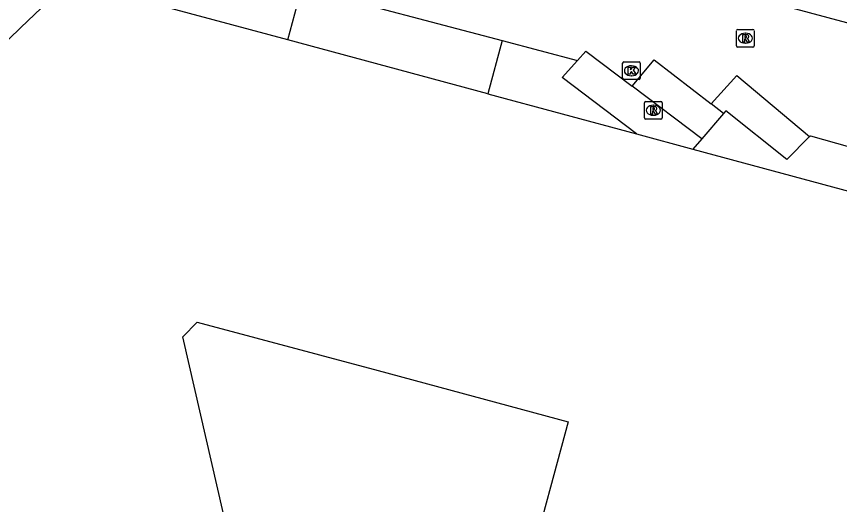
# Model space of a CAD drawing. Extents: x 160676 to 161153, y 383244 to 383713.
# Drawn here: x 160733.93 to 160780.46, y 383532.99 to 383560.56 of the extents above; entities that cross this region are included whole.
import ezdxf

# ---------------------------------------------------------------- set-up
doc = ezdxf.new("R2010")
doc.units = 0
for name, color, linetype in [('IMGEO_Kolk', 7, 'Continuous'), ('IMGEO_Pand', 7, 'Continuous'), ('IMGEO_Parkeervlak_open', 7, 'Continuous'), ('IMGEO_Rijbaan_lokaal_open', 7, 'Continuous'), ('IMGEO_Rioolput', 7, 'Continuous'), ('IMGEO_Voetpad_gesloten', 7, 'Continuous'), ('IMGEO_Voetpad_open', 7, 'Continuous')]:
    doc.layers.add(name, color=color, linetype=linetype)

msp = doc.modelspace()

# ---------------------------------------------------------------- linework, layer by layer
at = {"layer": 'IMGEO_Kolk'}
for p, q in [((160768.269, 383557.99), (160769.121, 383557.99)), ((160768.194, 383557.064), (160768.194, 383557.916)), ((160768.682, 383557.77), (160768.707, 383557.77)), ((160769.195, 383557.916), (160769.195, 383557.064)), ((160768.705, 383557.21), (160768.68, 383557.21)), ((160769.121, 383556.99), (160768.269, 383556.99))]:
    msp.add_line(p, q, dxfattribs=at)
for points in [[(160768.269, 383557.99), (160769.121, 383557.99)], [(160768.194, 383557.064), (160768.194, 383557.916)], [(160768.515, 383557.69), (160768.638, 383557.69), (160768.638, 383557.539), (160768.768, 383557.69), (160768.932, 383557.69), (160768.786, 383557.539), (160768.939, 383557.29), (160768.787, 383557.29), (160768.702, 383557.454), (160768.638, 383557.387), (160768.638, 383557.29), (160768.515, 383557.29), (160768.515, 383557.69)], [(160769.195, 383557.916), (160769.195, 383557.064)], [(160769.121, 383556.99), (160768.269, 383556.99)]]:
    msp.add_lwpolyline(points, dxfattribs=at)
for centre, start, end in [((160768.271, 383557.914), 91.552, 178.448), ((160768.271, 383557.914), 91.552, 178.448), ((160769.119, 383557.914), 1.552, 88.448), ((160769.119, 383557.914), 1.552, 88.448), ((160768.271, 383557.066), 181.552, 268.448), ((160768.271, 383557.066), 181.552, 268.448), ((160769.119, 383557.066), 271.552, 358.448), ((160769.119, 383557.066), 271.552, 358.448)]:
    msp.add_arc(centre, 0.0765, start, end, dxfattribs=at)
for centre, major_axis, ratio, start_param, end_param in [((160768.681, 383557.49), (-0.387, 0.002), 0.722429, 4.712389, 7.853982), ((160768.706, 383557.49), (-0.39, 0.002), 0.717154, 1.570796, 4.712389)]:
    msp.add_ellipse(centre, major_axis=major_axis, ratio=ratio, start_param=start_param, end_param=end_param, dxfattribs=at)
at = {"layer": 'IMGEO_Pand'}
for points in [[(160736.867, 383562.513), (160734.183, 383559.937), (160733.494, 383559.276), (160728.647, 383558.534), (160727.771, 383553.734), (160724.44, 383550.502), (160724.51, 383550.431), (160725.086, 383547.856), (160724.989, 383547.833), (160725.173, 383547.028)], [(160749.27, 383559.236), (160739.499, 383561.869), (160739.458, 383561.769), (160736.936, 383562.441), (160736.867, 383562.513)], [(160760.578, 383556.188), (160749.27, 383559.236)], [(160760.578, 383556.188), (160768.978, 383553.925)], [(160768.978, 383553.925), (160772.161, 383553.067)], [(160772.161, 383553.067), (160824.365, 383538.998)], [(160762.882, 383529.378), (160756.534, 383523.204), (160748.196, 383521.306), (160743.335, 383542.457), (160744.154, 383543.281), (160754.382, 383540.56), (160765.12, 383537.659), (160762.882, 383529.378)]]:
    msp.add_lwpolyline(points, dxfattribs=at)
at = {"layer": 'IMGEO_Parkeervlak_open'}
for points in [[(160768.978, 383553.925), (160764.787, 383557.113), (160765.643, 383558.073)], [(160772.669, 383553.654), (160768.731, 383556.624)], [(160773.903, 383555.08), (160773.2, 383555.625)]]:
    msp.add_lwpolyline(points, dxfattribs=at)
at = {"layer": 'IMGEO_Rijbaan_lokaal_open'}
for points in [[(160850.083, 383542.287), (160822.326, 383549.002), (160821.426, 383549.252), (160806.97, 383553.205), (160770.322, 383563.034), (160748.417, 383568.908), (160742.099, 383570.623), (160736.61, 383572.879)], [(160750.056, 383562.202), (160761.377, 383559.203)], [(160761.377, 383559.203), (160765.643, 383558.073)], [(160765.643, 383558.073), (160766.112, 383558.599), (160768.731, 383556.624)], [(160768.731, 383556.624), (160769.987, 383558.116), (160773.2, 383555.625)], [(160773.2, 383555.625), (160774.65, 383557.216), (160778.768, 383553.77)], [(160778.768, 383553.77), (160778.807, 383553.809), (160783.095, 383552.611), (160783.322, 383552.547)]]:
    msp.add_lwpolyline(points, dxfattribs=at)
at = {"layer": 'IMGEO_Rioolput'}
for p, q in [((160774.71, 383559.83), (160775.562, 383559.83)), ((160774.635, 383558.904), (160774.635, 383559.756)), ((160775.123, 383559.61), (160775.148, 383559.61)), ((160775.636, 383559.756), (160775.636, 383558.904)), ((160775.146, 383559.05), (160775.121, 383559.05)), ((160775.562, 383558.83), (160774.71, 383558.83)), ((160769.433, 383554.835), (160769.433, 383555.687)), ((160769.508, 383555.761), (160770.36, 383555.761)), ((160770.434, 383555.687), (160770.434, 383554.835)), ((160769.921, 383555.541), (160769.946, 383555.541)), ((160770.36, 383554.761), (160769.508, 383554.761)), ((160769.944, 383554.981), (160769.919, 383554.981))]:
    msp.add_line(p, q, dxfattribs=at)
for points in [[(160774.71, 383559.83), (160775.562, 383559.83)], [(160774.635, 383558.904), (160774.635, 383559.756)], [(160775.224, 383559.528), (160774.972, 383559.53), (160774.972, 383559.13)], [(160775.15, 383559.449), (160775.096, 383559.449), (160775.096, 383559.368)], [(160775.096, 383559.368), (160775.148, 383559.368)], [(160775.636, 383559.756), (160775.636, 383558.904)], [(160774.972, 383559.13), (160775.096, 383559.13), (160775.096, 383559.292), (160775.107, 383559.292)], [(160775.154, 383559.263), (160775.225, 383559.13), (160775.365, 383559.13), (160775.3, 383559.256)], [(160775.562, 383558.83), (160774.71, 383558.83)], [(160769.433, 383554.835), (160769.433, 383555.687)], [(160769.508, 383555.761), (160770.36, 383555.761)], [(160770.434, 383555.687), (160770.434, 383554.835)], [(160770.022, 383555.459), (160769.77, 383555.461), (160769.77, 383555.061)], [(160769.77, 383555.061), (160769.894, 383555.061), (160769.894, 383555.223), (160769.905, 383555.223)], [(160769.948, 383555.38), (160769.894, 383555.38), (160769.894, 383555.299)], [(160769.894, 383555.299), (160769.946, 383555.299)], [(160769.952, 383555.194), (160770.023, 383555.061), (160770.163, 383555.061), (160770.098, 383555.187)], [(160770.36, 383554.761), (160769.508, 383554.761)]]:
    msp.add_lwpolyline(points, dxfattribs=at)
for centre, radius, start, end in [((160774.712, 383559.754), 0.0765, 91.552, 178.448), ((160774.712, 383559.754), 0.0765, 91.552, 178.448), ((160775.56, 383559.754), 0.0765, 1.552, 88.448), ((160775.56, 383559.754), 0.0765, 1.552, 88.448), ((160775.132, 383559.557), 0.19, 274.7715, 282.9687), ((160775.156, 383559.353), 0.0964, 77.0061, 93.1865), ((160775.17, 383559.41), 0.0378, 276.6634, 79.6772), ((160775.223, 383559.418), 0.109, 350.3612, 89.416), ((160775.221, 383559.418), 0.112, 277.5842, 350.9817), ((160774.712, 383558.906), 0.0765, 181.552, 268.448), ((160774.712, 383558.906), 0.0765, 181.552, 268.448), ((160775.106, 383559.239), 0.0533, 26.0293, 88.6989), ((160775.205, 383559.203), 0.108, 29.5134, 73.7905), ((160775.56, 383558.906), 0.0765, 271.552, 358.448), ((160775.56, 383558.906), 0.0765, 271.552, 358.448), ((160769.51, 383555.685), 0.0765, 91.552, 178.448), ((160769.51, 383555.685), 0.0765, 91.552, 178.448), ((160770.358, 383555.685), 0.0765, 1.552, 88.448), ((160770.358, 383555.685), 0.0765, 1.552, 88.448), ((160769.904, 383555.17), 0.0533, 26.0293, 88.6989), ((160769.93, 383555.488), 0.19, 274.7715, 282.9687), ((160769.954, 383555.284), 0.0964, 77.0061, 93.1865), ((160769.968, 383555.341), 0.0378, 276.6634, 79.6772), ((160770.021, 383555.349), 0.109, 350.3612, 89.416), ((160770.019, 383555.349), 0.112, 277.5842, 350.9817), ((160770.003, 383555.134), 0.108, 29.5134, 73.7905), ((160769.51, 383554.837), 0.0765, 181.552, 268.448), ((160769.51, 383554.837), 0.0765, 181.552, 268.448), ((160770.358, 383554.837), 0.0765, 271.552, 358.448), ((160770.358, 383554.837), 0.0765, 271.552, 358.448)]:
    msp.add_arc(centre, radius, start, end, dxfattribs=at)
for centre, major_axis, ratio, start_param, end_param in [((160775.122, 383559.33), (-0.387, 0.002), 0.722429, 4.712389, 7.853982), ((160775.147, 383559.33), (-0.39, 0.002), 0.717154, 1.570796, 4.712389), ((160769.92, 383555.261), (-0.387, 0.002), 0.722429, 4.712389, 7.853982), ((160769.945, 383555.261), (-0.39, 0.002), 0.717154, 1.570796, 4.712389)]:
    msp.add_ellipse(centre, major_axis=major_axis, ratio=ratio, start_param=start_param, end_param=end_param, dxfattribs=at)
at = {"layer": 'IMGEO_Voetpad_gesloten'}
for points in [[(160749.27, 383559.236), (160750.056, 383562.202)], [(160761.377, 383559.203), (160760.578, 383556.188)]]:
    msp.add_lwpolyline(points, dxfattribs=at)
at = {"layer": 'IMGEO_Voetpad_open'}
for points in [[(160778.768, 383553.77), (160777.477, 383552.475), (160774.032, 383555.228), (160773.903, 383555.08)], [(160773.903, 383555.08), (160772.669, 383553.654)], [(160772.669, 383553.654), (160772.161, 383553.067)]]:
    msp.add_lwpolyline(points, dxfattribs=at)

doc.saveas('drawing.dxf')
